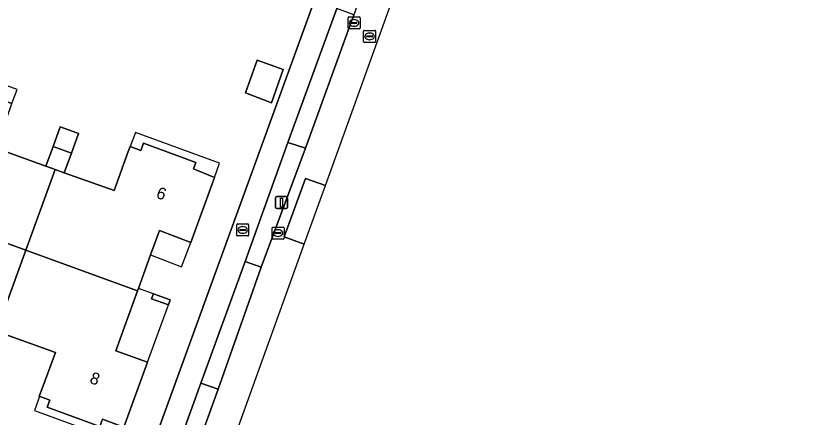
# Model space of a CAD drawing. Extents: x 155887 to 156869, y 383880 to 384678.
# Drawn here: x 156750.8 to 156816.9, y 384155.6 to 384189.1 of the extents above; entities that cross this region are included whole.
import ezdxf

# ---------------------------------------------------------------- set-up
doc = ezdxf.new("R2010")
doc.units = 0
for name, color, linetype in [('IMGEO_Brandkraan', 7, 'Continuous'), ('IMGEO_Erf', 7, 'Continuous'), ('IMGEO_Groenvoorziening', 7, 'Continuous'), ('IMGEO_Haag', 7, 'Continuous'), ('IMGEO_Kolk', 7, 'Continuous'), ('IMGEO_Lichtmast', 7, 'Continuous'), ('IMGEO_Pand', 7, 'Continuous'), ('IMGEO_Pand_nummerreeks', 7, 'Continuous'), ('IMGEO_Pand_overbouw', 7, 'Continuous'), ('IMGEO_Parkeervlak_open', 7, 'Continuous'), ('IMGEO_Rijbaan_lokaal_open', 7, 'Continuous'), ('IMGEO_Rioolput', 7, 'Continuous'), ('IMGEO_Voetpad_open', 7, 'Continuous')]:
    doc.layers.add(name, color=color, linetype=linetype)

msp = doc.modelspace()

# ---------------------------------------------------------------- linework, layer by layer
at = {"layer": 'IMGEO_Brandkraan'}
for p, q in [((156769.244, 384170.779), (156769.244, 384171.631)), ((156769.319, 384171.705), (156770.171, 384171.705)), ((156770.245, 384171.631), (156770.245, 384170.779)), ((156769.503, 384171.199), (156769.503, 384171.211)), ((156769.941, 384171.162), (156769.543, 384171.162)), ((156769.546, 384171.248), (156769.944, 384171.248)), ((156769.755, 384170.925), (156769.73, 384170.925)), ((156769.732, 384171.485), (156769.757, 384171.485)), ((156769.987, 384171.211), (156769.987, 384171.199)), ((156770.171, 384170.705), (156769.319, 384170.705))]:
    msp.add_line(p, q, dxfattribs=at)
for points in [[(156769.244, 384170.779), (156769.244, 384171.631)], [(156769.319, 384171.705), (156770.171, 384171.705)], [(156770.245, 384171.631), (156770.245, 384170.779)], [(156770.171, 384170.705), (156769.319, 384170.705)]]:
    msp.add_lwpolyline(points, dxfattribs=at)
for centre, radius, start, end in [((156769.321, 384171.629), 0.0765, 91.55205, 178.44795), ((156769.321, 384171.629), 0.0765, 91.55205, 178.44795), ((156770.169, 384171.629), 0.0765, 1.55205, 88.44795), ((156770.169, 384171.629), 0.0765, 1.55205, 88.44795), ((156769.543, 384171.208), 0.0403, 85.87752, 175.75265), ((156769.54, 384171.198), 0.0366, 178.93798, 274.71019), ((156769.944, 384171.205), 0.043, 264.86636, 352.45326), ((156769.948, 384171.21), 0.0386, 1.73085, 96.63898), ((156769.321, 384170.781), 0.0765, 181.55205, 268.44795), ((156769.321, 384170.781), 0.0765, 181.55205, 268.44795), ((156770.169, 384170.781), 0.0765, 271.55205, 358.44795), ((156770.169, 384170.781), 0.0765, 271.55205, 358.44795)]:
    msp.add_arc(centre, radius, start, end, dxfattribs=at)
for centre, major_axis, ratio, start_param, end_param in [((156769.731, 384171.205), (-0.387, 0.002), 0.722429, 4.712389, 7.853982), ((156769.756, 384171.205), (-0.39, 0.002), 0.717154, 1.570796, 4.712389)]:
    msp.add_ellipse(centre, major_axis=major_axis, ratio=ratio, start_param=start_param, end_param=end_param, dxfattribs=at)
at = {"layer": 'IMGEO_Erf'}
for points in [[(156721.885, 384060.186), (156727.592, 384057.564), (156727.82, 384058.123), (156737.823, 384085.568), (156752.766, 384127.202), (156785.484, 384217.152)], [(156749.094, 384178.037), (156753.294, 384176.537), (156753.893, 384178.18), (156754.491, 384179.823), (156755.257, 384179.544), (156756.023, 384179.265), (156755.426, 384177.627), (156754.829, 384175.988), (156758.991, 384174.501), (156760.174, 384177.753), (156760.324, 384178.166), (156761.219, 384177.849), (156761.439, 384178.45), (156765.828, 384176.844), (156765.635, 384176.304), (156767.4, 384175.592), (156765.419, 384170.146), (156762.787, 384171.157), (156762.047, 384169.121), (156761.03, 384166.324), (156760.957, 384166.122), (156759.14, 384161.122), (156761.79, 384160.158), (156759.82, 384154.742)], [(156757.795, 384154.796), (156753.397, 384156.4), (156753.616, 384157.002), (156752.737, 384157.318), (156752.887, 384157.732), (156754.084, 384160.978), (156749.909, 384162.488)]]:
    msp.add_lwpolyline(points, dxfattribs=at)
for points in [[(156770.958, 384185.372), (156773.138, 384184.596), (156772.151, 384181.829), (156769.972, 384182.663)], [(156762.274, 384165.873), (156763.675, 384165.366), (156763.529, 384164.962), (156762.128, 384165.469)]]:
    msp.add_lwpolyline(points, close=True, dxfattribs=at)
at = {"layer": 'IMGEO_Groenvoorziening'}
for points in [[(156775.012, 384178.027), (156773.508, 384178.518), (156769.941, 384168.569), (156771.278, 384168.091)], [(156767.708, 384157.902), (156766.253, 384158.427), (156762.823, 384148.938), (156764.239, 384148.375)]]:
    msp.add_lwpolyline(points, close=True, dxfattribs=at)
at = {"layer": 'IMGEO_Haag'}
for points in [[(156771.278, 384168.091), (156775.012, 384178.027), (156773.508, 384178.518), (156769.941, 384168.569)], [(156764.239, 384148.375), (156767.708, 384157.902), (156766.253, 384158.427), (156762.823, 384148.938)]]:
    msp.add_lwpolyline(points, close=True, dxfattribs=at)
at = {"layer": 'IMGEO_Kolk'}
for p, q in [((156778.556, 384188.069), (156778.556, 384188.921)), ((156778.631, 384188.995), (156779.483, 384188.995)), ((156779.044, 384188.775), (156779.069, 384188.775)), ((156779.557, 384188.921), (156779.557, 384188.069)), ((156778.815, 384188.489), (156778.815, 384188.501)), ((156779.253, 384188.452), (156778.855, 384188.452)), ((156778.858, 384188.538), (156779.256, 384188.538)), ((156779.067, 384188.215), (156779.042, 384188.215)), ((156779.299, 384188.501), (156779.299, 384188.489)), ((156779.483, 384187.995), (156778.631, 384187.995)), ((156772.205, 384170.521), (156772.205, 384171.373)), ((156772.28, 384171.447), (156773.132, 384171.447)), ((156772.464, 384170.941), (156772.464, 384170.953)), ((156772.507, 384170.99), (156772.905, 384170.99)), ((156772.693, 384171.227), (156772.718, 384171.227)), ((156772.948, 384170.953), (156772.948, 384170.941)), ((156773.206, 384171.373), (156773.206, 384170.521)), ((156773.132, 384170.447), (156772.28, 384170.447)), ((156772.902, 384170.904), (156772.504, 384170.904)), ((156772.716, 384170.667), (156772.691, 384170.667))]:
    msp.add_line(p, q, dxfattribs=at)
for points in [[(156778.556, 384188.069), (156778.556, 384188.921)], [(156778.631, 384188.995), (156779.483, 384188.995)], [(156779.557, 384188.921), (156779.557, 384188.069)], [(156779.483, 384187.995), (156778.631, 384187.995)], [(156772.205, 384170.521), (156772.205, 384171.373)], [(156772.28, 384171.447), (156773.132, 384171.447)], [(156773.206, 384171.373), (156773.206, 384170.521)], [(156773.132, 384170.447), (156772.28, 384170.447)]]:
    msp.add_lwpolyline(points, dxfattribs=at)
for centre, radius, start, end in [((156778.633, 384188.919), 0.0765, 91.55205, 178.44795), ((156778.633, 384188.919), 0.0765, 91.55205, 178.44795), ((156779.481, 384188.919), 0.0765, 1.55205, 88.44795), ((156779.481, 384188.919), 0.0765, 1.55205, 88.44795), ((156778.855, 384188.498), 0.0403, 85.87752, 175.75265), ((156778.852, 384188.488), 0.0366, 178.93798, 274.71019), ((156779.256, 384188.495), 0.043, 264.86636, 352.45326), ((156779.26, 384188.5), 0.0386, 1.73085, 96.63898), ((156778.633, 384188.071), 0.0765, 181.55205, 268.44795), ((156778.633, 384188.071), 0.0765, 181.55205, 268.44795), ((156779.481, 384188.071), 0.0765, 271.55205, 358.44795), ((156779.481, 384188.071), 0.0765, 271.55205, 358.44795), ((156772.282, 384171.371), 0.0765, 91.55205, 178.44795), ((156772.282, 384171.371), 0.0765, 91.55205, 178.44795), ((156772.504, 384170.95), 0.0403, 85.87752, 175.75265), ((156772.501, 384170.94), 0.0366, 178.93798, 274.71019), ((156772.905, 384170.947), 0.043, 264.86636, 352.45326), ((156772.909, 384170.952), 0.0386, 1.73085, 96.63898), ((156773.13, 384171.371), 0.0765, 1.55205, 88.44795), ((156773.13, 384171.371), 0.0765, 1.55205, 88.44795), ((156772.282, 384170.523), 0.0765, 181.55205, 268.44795), ((156772.282, 384170.523), 0.0765, 181.55205, 268.44795), ((156773.13, 384170.523), 0.0765, 271.55205, 358.44795), ((156773.13, 384170.523), 0.0765, 271.55205, 358.44795)]:
    msp.add_arc(centre, radius, start, end, dxfattribs=at)
for centre, major_axis, ratio, start_param, end_param in [((156779.043, 384188.495), (-0.387, 0.002), 0.722429, 4.712389, 7.853982), ((156779.068, 384188.495), (-0.39, 0.002), 0.717154, 1.570796, 4.712389), ((156772.692, 384170.947), (-0.387, 0.002), 0.722429, 4.712389, 7.853982), ((156772.717, 384170.947), (-0.39, 0.002), 0.717154, 1.570796, 4.712389)]:
    msp.add_ellipse(centre, major_axis=major_axis, ratio=ratio, start_param=start_param, end_param=end_param, dxfattribs=at)
at = {"layer": 'IMGEO_Lichtmast'}
for p, q in [((156772.5, 384173.093), (156772.5, 384173.893)), ((156772.5, 384173.893), (156772.5, 384173.093)), ((156772.6, 384173.993), (156773.39, 384173.993)), ((156773.39, 384173.993), (156772.6, 384173.993)), ((156773.49, 384173.893), (156773.49, 384173.093)), ((156773.49, 384173.093), (156773.49, 384173.893)), ((156773.39, 384172.993), (156772.6, 384172.993)), ((156772.6, 384172.993), (156773.39, 384172.993))]:
    msp.add_line(p, q, dxfattribs=at)
msp.add_lwpolyline([(156772.92, 384173.868), (156773.07, 384173.868), (156773.07, 384173.118), (156772.92, 384173.118), (156772.92, 384173.868)], dxfattribs=at)
for centre, start, end in [((156772.6, 384173.893), 90, 180), ((156772.6, 384173.893), 90, 180), ((156773.39, 384173.893), 0, 90), ((156773.39, 384173.893), 360, 90), ((156772.6, 384173.093), 180, 270), ((156772.6, 384173.093), 180, 270), ((156773.39, 384173.093), 270, 0), ((156773.39, 384173.093), 270, 0)]:
    msp.add_arc(centre, 0.1, start, end, dxfattribs=at)
at = {"layer": 'IMGEO_Pand'}
for points in [[(156773.138, 384184.596), (156770.958, 384185.372), (156769.972, 384182.663), (156772.151, 384181.829)], [(156750.299, 384181.351), (156750.45, 384181.764), (156749.59, 384182.074), (156749.813, 384182.677), (156745.406, 384184.291), (156745.195, 384183.687), (156743.407, 384184.31), (156741.426, 384178.856), (156744.077, 384177.894), (156743.309, 384175.829), (156742.324, 384173.107), (156742.251, 384172.904), (156751.602, 384169.514), (156754.061, 384176.263), (156753.294, 384176.537), (156749.094, 384178.037)], [(156756.023, 384179.265), (156755.257, 384179.544), (156754.491, 384179.823), (156753.893, 384178.18), (156755.426, 384177.627)], [(156767.4, 384175.592), (156765.635, 384176.304), (156765.828, 384176.844), (156761.439, 384178.45), (156761.219, 384177.849), (156760.324, 384178.166), (156760.174, 384177.753), (156758.991, 384174.501), (156754.829, 384175.988), (156754.061, 384176.263), (156751.602, 384169.514), (156760.957, 384166.122), (156761.03, 384166.324), (156762.047, 384169.121), (156762.787, 384171.157), (156765.419, 384170.146)], [(156755.426, 384177.627), (156753.893, 384178.18), (156753.294, 384176.537), (156754.061, 384176.263), (156754.829, 384175.988)], [(156744.234, 384164.54), (156748.376, 384163.042), (156749.143, 384162.765), (156751.602, 384169.514), (156742.251, 384172.904), (156740.444, 384167.911), (156737.784, 384168.878), (156735.812, 384163.467), (156737.582, 384162.772), (156737.379, 384162.205), (156741.796, 384160.62), (156742.008, 384161.209), (156742.887, 384160.88), (156743.039, 384161.293)], [(156761.79, 384160.158), (156759.14, 384161.122), (156760.957, 384166.122), (156751.602, 384169.514), (156749.143, 384162.765), (156749.909, 384162.488), (156754.084, 384160.978), (156752.887, 384157.732), (156752.737, 384157.318), (156753.616, 384157.002), (156753.397, 384156.4), (156757.795, 384154.796), (156758.015, 384155.397), (156759.82, 384154.742)], [(156762.274, 384165.873), (156762.128, 384165.469), (156763.529, 384164.962), (156763.675, 384165.366)]]:
    msp.add_lwpolyline(points, close=True, dxfattribs=at)
at = {"layer": 'IMGEO_Pand_overbouw'}
for points in [[(156743.407, 384184.31), (156745.195, 384183.687), (156745.406, 384184.291), (156749.813, 384182.677), (156749.59, 384182.074), (156750.45, 384181.764), (156750.896, 384182.929), (156743.841, 384185.492)], [(156760.324, 384178.166), (156761.219, 384177.849), (156761.439, 384178.45), (156765.828, 384176.844), (156765.635, 384176.304), (156767.4, 384175.592), (156767.816, 384176.777), (156760.78, 384179.335)], [(156762.047, 384169.121), (156764.642, 384168.124), (156765.419, 384170.146), (156762.787, 384171.157)], [(156760.957, 384166.122), (156759.14, 384161.122), (156761.786, 384160.16), (156763.528, 384164.962), (156762.128, 384165.469), (156762.274, 384165.873), (156761.03, 384166.324)], [(156759.82, 384154.742), (156758.015, 384155.397), (156757.795, 384154.796), (156753.397, 384156.4), (156753.616, 384157.002), (156752.753, 384157.312), (156752.327, 384156.14), (156759.404, 384153.536)]]:
    msp.add_lwpolyline(points, close=True, dxfattribs=at)
at = {"layer": 'IMGEO_Parkeervlak_open'}
msp.add_lwpolyline([(156779.028, 384189.177), (156777.613, 384189.688), (156773.508, 384178.518), (156775.012, 384178.027)], close=True, dxfattribs=at)
at = {"layer": 'IMGEO_Rijbaan_lokaal_open'}
for points in [[(156796.393, 384229.598), (156794.793, 384230.171), (156796.564, 384235.066), (156798.157, 384234.489), (156816.868, 384286.362), (156814.871, 384287.065), (156789.212, 384216.482), (156788.935, 384216.582), (156787.843, 384213.551), (156787.126, 384211.559), (156785.671, 384207.521), (156785.587, 384207.288), (156782.705, 384199.351), (156779.028, 384189.177), (156775.012, 384178.027), (156771.278, 384168.091), (156767.708, 384157.902), (156764.239, 384148.375)], [(156731.499, 384049.697), (156752.581, 384108.142), (156750.776, 384108.802), (156752.564, 384113.686), (156754.346, 384113.034), (156774.9, 384170.016), (156773.225, 384170.619), (156775.002, 384175.506), (156776.667, 384174.913), (156796.393, 384229.598)]]:
    msp.add_lwpolyline(points, dxfattribs=at)
msp.add_lwpolyline([(156774.9, 384170.016), (156776.667, 384174.913), (156775.002, 384175.506), (156773.225, 384170.619)], close=True, dxfattribs=at)
at = {"layer": 'IMGEO_Rioolput'}
for p, q in [((156779.861, 384186.946), (156779.861, 384187.798)), ((156779.936, 384187.872), (156780.788, 384187.872)), ((156780.349, 384187.652), (156780.374, 384187.652)), ((156780.862, 384187.798), (156780.862, 384186.946)), ((156780.788, 384186.872), (156779.936, 384186.872)), ((156780.12, 384187.366), (156780.12, 384187.378)), ((156780.558, 384187.329), (156780.16, 384187.329)), ((156780.163, 384187.415), (156780.561, 384187.415)), ((156780.372, 384187.092), (156780.347, 384187.092)), ((156780.604, 384187.378), (156780.604, 384187.366))]:
    msp.add_line(p, q, dxfattribs=at)
for points in [[(156779.861, 384186.946), (156779.861, 384187.798)], [(156779.936, 384187.872), (156780.788, 384187.872)], [(156780.862, 384187.798), (156780.862, 384186.946)], [(156780.788, 384186.872), (156779.936, 384186.872)]]:
    msp.add_lwpolyline(points, dxfattribs=at)
for centre, radius, start, end in [((156779.938, 384187.796), 0.0765, 91.55205, 178.44795), ((156779.938, 384187.796), 0.0765, 91.55205, 178.44795), ((156780.786, 384187.796), 0.0765, 1.55205, 88.44795), ((156780.786, 384187.796), 0.0765, 1.55205, 88.44795), ((156779.938, 384186.948), 0.0765, 181.55205, 268.44795), ((156779.938, 384186.948), 0.0765, 181.55205, 268.44795), ((156780.16, 384187.375), 0.0403, 85.87752, 175.75265), ((156780.157, 384187.365), 0.0366, 178.93798, 274.71019), ((156780.561, 384187.372), 0.043, 264.86636, 352.45326), ((156780.565, 384187.377), 0.0386, 1.73085, 96.63898), ((156780.786, 384186.948), 0.0765, 271.55205, 358.44795), ((156780.786, 384186.948), 0.0765, 271.55205, 358.44795)]:
    msp.add_arc(centre, radius, start, end, dxfattribs=at)
for centre, major_axis, ratio, start_param, end_param in [((156780.348, 384187.372), (-0.387, 0.002), 0.722429, 4.712389, 7.853982), ((156780.373, 384187.372), (-0.39, 0.002), 0.717154, 1.570796, 4.712389)]:
    msp.add_ellipse(centre, major_axis=major_axis, ratio=ratio, start_param=start_param, end_param=end_param, dxfattribs=at)
at = {"layer": 'IMGEO_Voetpad_open'}
for points in [[(156813.189, 384294.055), (156806.307, 384274.964), (156788.246, 384224.829), (156786.203, 384219.126), (156785.484, 384217.152), (156752.766, 384127.202), (156737.823, 384085.568), (156727.82, 384058.123), (156727.592, 384057.564), (156726.657, 384054.995), (156725.048, 384050.605)], [(156762.823, 384148.938), (156766.253, 384158.427), (156769.941, 384168.569), (156773.508, 384178.518), (156777.613, 384189.688), (156781.165, 384199.889), (156784.069, 384207.825), (156784.166, 384208.095), (156785.606, 384212.084), (156786.318, 384214.059), (156789.445, 384222.723), (156790.149, 384224.671), (156794.179, 384235.818), (156799.325, 384249.945)]]:
    msp.add_lwpolyline(points, dxfattribs=at)
msp.add_lwpolyline([(156771.278, 384168.091), (156769.941, 384168.569), (156766.253, 384158.427), (156767.708, 384157.902)], close=True, dxfattribs=at)

# ---------------------------------------------------------------- texts
at = {"layer": 'IMGEO_Pand_nummerreeks'}
for s, rotation, p in [('6', 339.80324, (156762.438, 384173.913)), ('8', 339.70583, (156756.877, 384158.459))]:
    msp.add_text(s, height=1, rotation=rotation, dxfattribs=at).set_placement(p)

doc.saveas('drawing.dxf')
